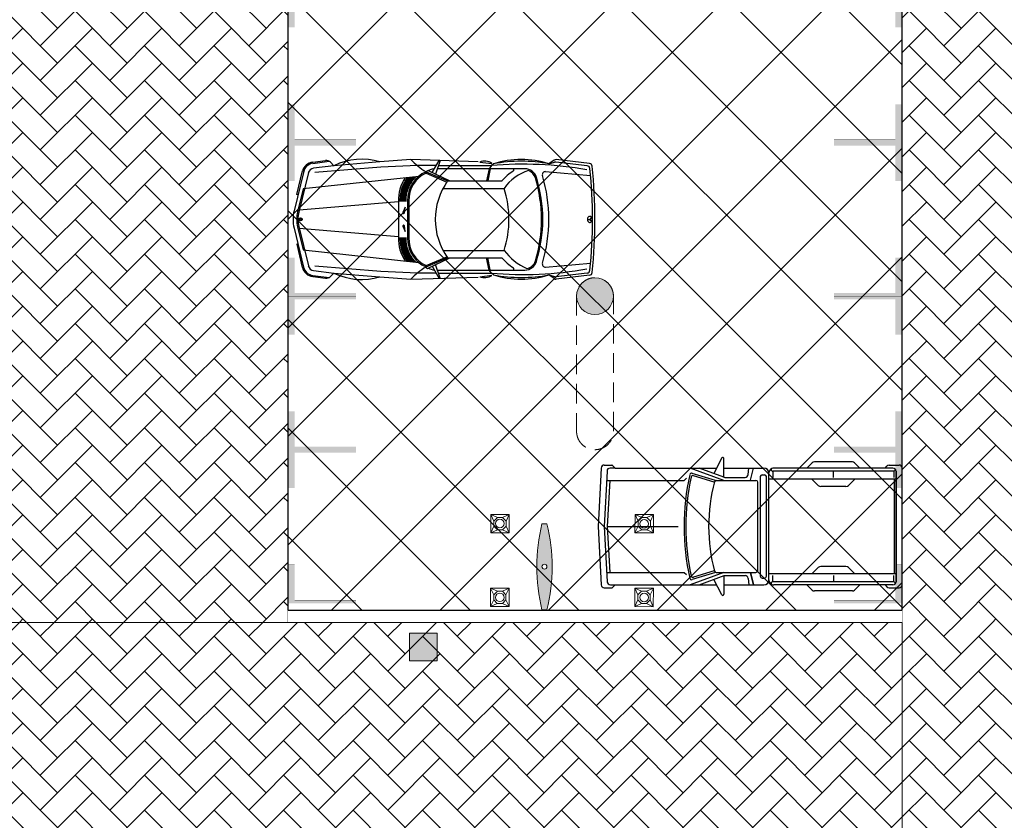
# Model space of a CAD drawing. Header units: millimetres. Extents: x 747415 to 1601423, y -236173 to 551995.
# Tile 386 of 549: x 1088044 to 1104071, y 189904 to 202939. Entities that reach past the tile are written whole.
import ezdxf

# ---------------------------------------------------------------- set-up
doc = ezdxf.new("R2010")
doc.units = ezdxf.units.MM
doc.header["$LTSCALE"] = 100
doc.header["$MEASUREMENT"] = 0
doc.linetypes.add('DASHED2', pattern=[9.525, 6.35, -3.175])
doc.linetypes.add('HIDDEN2', pattern=[4.7625, 3.175, -1.5875])
doc.layers.get('0').update_dxf_attribs({"linetype": 'CONTINUOUS', "lineweight": 0})
for name, color, linetype in [('T--A9041_VERHARDING_Parkeren', 9, 'CONTINUOUS'), ('T--L9041_VERHARDING_Wegen', 7, 'CONTINUOUS'), ('T--L9082_INRICHTING_SPECIFIEK_Auto', 8, 'CONTINUOUS')]:
    doc.layers.add(name, color=color, linetype=linetype)
for name, color, linetype, lineweight in [('T--A9041_VERHARDING_Wegen', 21, 'CONTINUOUS', 0), ('T--A9042_BEPLANTING', 90, 'CONTINUOUS', 0), ('T--L9052_Straatkolken', 240, 'CONTINUOUS', 0), ('T--L9067_BEHEERVOORZIENING_Belijning', 7, 'DASHED2', 0), ('T--L9071_TERREINMEUBILAIR_Bank', 250, 'CONTINUOUS', 0)]:
    doc.layers.add(name, color=color, linetype=linetype, lineweight=lineweight)
doc.layers.add('T--A9072_BELIJNING', color=7, linetype='CONTINUOUS', lineweight=0, true_color=0xffffff)

# ---------------------------------------------------------------- blocks, each defined once
blk = doc.blocks.new('auto09')
for points in [[(-1900, 939), (-3000, 975), (-3500, 935), (-4250, 874), (-4582, 833)], [(-666, 964), (-750, 905), (-660, 932)], [(-90, 910), (-631, 973)], [(-4594, 932), (-4388, 958)], [(-4592, 912), (-4326, 945)], [(-2585, 875), (-2891, 875), (-3488, 849), (-4561, 762)], [(-4250, 874), (-4305, 929)], [(-2650, 764), (-2535, 960)], [(-2518, 959), (-2594, 737)], [(-1143, 825), (-1338, 825), (-2564, 825)], [(-2547, 875), (-1687, 875), (-1724, 825), (-1764, 625)], [(-1876, 933), (-1678, 911)], [(-1704, 821), (-1744, 625)], [(-1650, 905), (-1687, 875)], [(-126, 874), (-640, 934)], [(-4742, 783), (-4898, 141)], [(-4835, 400), (-4855, 405), (-4762, 788)], [(-2870, 700), (-4750, 498), (-4841, 123)], [(-4665, 764), (-4821, 118)], [(-2750, 775), (-2400, 625), (-1513, 625)], [(-2750, 753), (-2412, 608)], [(-2714, 795), (-2363, 625)], [(-804, 777), (-71, 713)], [(-2474, 505), (-1480, 505)], [(-3200, 287), (-4814, 150)], [(-3200, 300), (-3200, -300)], [(-3102, 107), (-3092, 200), (-3127, 113)], [(-3050, 300), (-3050, -300)], [(-3030, 300), (-3030, -300)], [(-4835, 10), (-4855, 10)], [(-4767, 0), (-4792, 0), (-4804, 22)], [(-4804, -22), (-4792, 0)], [(-124, 0), (-84, 0)], [(-59, 39), (-84, 0), (-59, -39)], [(-4898, -141), (-4744, -776)], [(-4835, -10), (-4855, -10)], [(-4841, -123), (-4750, -498), (-2870, -700)], [(-4821, -118), (-4666, -757)], [(-3200, -287), (-4814, -150)], [(-3127, -113), (-3092, -200), (-3102, -107)], [(-4835, -400), (-4855, -405), (-4764, -781)], [(-2750, -753), (-2412, -608)], [(-2750, -775), (-2400, -625), (-1513, -625)], [(-2726, -801), (-2363, -625)], [(-2474, -505), (-1480, -505)], [(-1650, -905), (-1687, -875), (-1724, -825), (-1764, -625)], [(-1704, -821), (-1744, -625)], [(-2585, -875), (-2891, -875), (-3488, -849), (-4561, -762)], [(-2650, -764), (-2535, -960)], [(-2518, -959), (-2594, -737)], [(-804, -777), (-71, -713)], [(-4594, -932), (-4388, -958)], [(-4592, -912), (-4326, -945)], [(-4582, -833), (-4250, -874), (-3500, -935), (-3000, -975), (-1900, -939)], [(-4250, -874), (-4305, -929)], [(-2564, -825), (-1143, -825)], [(-2547, -875), (-1687, -875)], [(-1876, -933), (-1678, -911)], [(-666, -964), (-750, -905), (-660, -932)], [(-126, -874), (-640, -934)], [(-90, -910), (-631, -973)]]:
    blk.add_lwpolyline(points)
at = {"color": 0}
for points in [[(-3086, 647), (-2951, 647)], [(-3076, 662), (-2938, 662)], [(-3066, 677), (-2924, 677)], [(-2947, 692), (-2909, 692)], [(-3158, 482), (-3043, 482)], [(-3153, 497), (-3037, 497)], [(-3149, 512), (-3031, 512)], [(-3143, 527), (-3025, 527)], [(-3138, 542), (-3018, 542)], [(-3132, 557), (-3011, 557)], [(-3125, 572), (-3002, 572)], [(-3119, 587), (-2994, 587)], [(-3111, 602), (-2984, 602)], [(-3103, 617), (-2974, 617)], [(-3095, 632), (-2963, 632)], [(-3180, 332), (-3070, 332)], [(-3179, 347), (-3069, 347)], [(-3178, 362), (-3068, 362)], [(-3177, 377), (-3066, 377)], [(-3175, 392), (-3064, 392)], [(-3173, 407), (-3062, 407)], [(-3171, 422), (-3059, 422)], [(-3168, 437), (-3056, 437)], [(-3165, 452), (-3052, 452)], [(-3162, 467), (-3047, 467)], [(-3180, 317), (-3070, 317)], [(-3180, 302), (-3070, 302)], [(-3180, -302), (-3070, -302)], [(-3180, -317), (-3070, -317)], [(-3180, -332), (-3070, -332)], [(-3179, -347), (-3069, -347)], [(-3178, -362), (-3068, -362)], [(-3177, -377), (-3066, -377)], [(-3175, -392), (-3064, -392)], [(-3173, -407), (-3062, -407)], [(-3171, -422), (-3059, -422)], [(-3168, -437), (-3056, -437)], [(-3165, -452), (-3052, -452)], [(-3162, -467), (-3047, -467)], [(-3158, -482), (-3043, -482)], [(-3153, -497), (-3037, -497)], [(-3149, -512), (-3031, -512)], [(-3143, -527), (-3025, -527)], [(-3138, -542), (-3018, -542)], [(-3132, -557), (-3011, -557)], [(-3125, -572), (-3002, -572)], [(-3119, -587), (-2994, -587)], [(-3111, -602), (-2984, -602)], [(-3103, -617), (-2974, -617)], [(-3095, -632), (-2963, -632)], [(-3086, -647), (-2951, -647)], [(-3076, -662), (-2938, -662)], [(-3066, -677), (-2924, -677)], [(-2947, -692), (-2909, -692)]]:
    blk.add_lwpolyline(points, dxfattribs=at)
blk.add_circle((-4792, 0), 25)
for centre, radius, start, end in [((-3799, -32), 1012, 72.7917, 116.4269), ((-2067, 1885), 1303, 224.2823, 238.398), ((-1200, -506), 1481, 72.3164, 107.6836), ((-637, 923), 50, 83.3456, 124.992), ((-4569, 734), 200, 97.1189, 166.373), ((-4569, 734), 180, 97.1189, 166.373), ((-4569, 734), 100, 97.1189, 166.373), ((-4376, 859), 100, 45, 97.1189), ((-2580, 514), 311, 96.4415, 123.1514), ((-1797, 744), 205, 54.627, 112.627), ((-1169, -5077), 5975, 80.0039, 94.9739), ((-1200, -1558), 2504, 79.6469, 100.3531), ((-1338, 805), 20, 302.9407, 90), ((-1143, 625), 200, 16.9505, 90), ((-646, 884), 50, 83.3456, 106.5565), ((-132, 824), 50, 5.8201, 83.3456), ((-95, 860), 50, 6.0456, 83.3456), ((-8215, 0), 8175, 354.1799, 5.8201), ((-8215, 0), 8215, 353.9544, 6.0456), ((-2546, 314), 654, 146.3661, 181.5941), ((-2546, 314), 504, 113.8546, 181.5941), ((-2546, 314), 484, 114.8768, 181.5941), ((-863, 71), 855, 122.9407, 139.5881), ((-863, 71), 755, 106.7493, 144.888), ((-1143, 625), 180, 16.9505, 69.5058), ((-3194, 0), 2324, 343.0495, 16.9505), ((-3194, 0), 2344, 343.0495, 16.9505), ((-808, 727), 50, 85.0236, 196.9556), ((-3194, 0), 2444, 343.0444, 16.9556), ((-1523, 0), 1077, 144.5107, 215.4893), ((-3034, 0), 1634, 341.9965, 18.0035), ((-4315, 0), 600, 166.373, 193.627), ((-4336, 0), 520, 166.373, 193.627), ((-4336, 0), 500, 166.373, 193.627), ((-3115, 108), 13, 157.8888, 353.6771), ((-62, 0), 62.3, 161.6663, 180), ((-62, 0), 62.3, 180, 198.3337), ((-73, 4), 50.8, 141.3402, 161.6663), ((-80, 9), 41.9, 117.3736, 141.3402), ((-84, 18), 32.3, 90, 117.3736), ((-84, 18), 32.3, 62.6264, 90), ((-89, 9), 41.9, 38.6598, 62.6264), ((-95, 4), 50.8, 18.3337, 38.6598), ((-106, 0), 62.3, 0, 18.3337), ((-3115, -108), 13, 6.3229, 202.1112), ((-73, -4), 50.8, 198.3337, 218.6598), ((-80, -9), 41.9, 218.6598, 242.6264), ((-84, -18), 32.3, 242.6264, 270), ((-84, -18), 32.3, 270, 297.3736), ((-89, -9), 41.9, 297.3736, 321.3402), ((-95, -4), 50.8, 321.3402, 341.6663), ((-106, 0), 62.3, 341.6663, 0), ((-2546, -314), 654, 178.4059, 213.6339), ((-2546, -314), 504, 178.4059, 246.1454), ((-2546, -314), 484, 178.4059, 245.1232), ((-863, -71), 855, 220.4119, 237.0593), ((-720, 68), 952, 216.9946, 245.943), ((-4569, -734), 200, 193.627, 262.8811), ((-4569, -734), 180, 193.627, 262.8811), ((-4569, -734), 100, 193.627, 262.8811), ((-2067, -1885), 1303, 121.602, 135.7177), ((-2580, -514), 321, 236.0194, 243.0005), ((-2580, -514), 311, 244.4102, 263.5585), ((-1338, -805), 20, 270, 57.0593), ((-1143, -625), 200, 270, 343.0495), ((-1143, -625), 180, 281.3543, 343.0495), ((-808, -727), 50, 163.0444, 274.9764), ((-4376, -859), 100, 262.8811, 315), ((-3799, 32), 1012, 243.5731, 287.2083), ((-1797, -744), 205, 247.373, 305.373), ((-1169, 5077), 5975, 265.0261, 279.9961), ((-1200, 1558), 2504, 259.6469, 280.3531), ((-1200, 506), 1481, 252.3164, 287.6836), ((-646, -884), 50, 253.4435, 276.6544), ((-132, -824), 50, 276.6544, 354.1799), ((-95, -860), 50, 276.6544, 353.9544), ((-637, -923), 50, 235.008, 276.6544)]:
    blk.add_arc(centre, radius, start, end)
blk.add_solid([(-4855, 10), (-4835, 10), (-4855, -10), (-4835, -10)])
blk = doc.blocks.new('auto92')
for points in [[(-4850, 1000), (-4727, 1000)], [(-4713, 994), (-4669, 950), (-4754, 950)], [(-2936, 1115), (-3065, 862)], [(-2902, 802), (-2902, 1102)], [(-1550, 950), (-1464, 1035)], [(-810, 1050), (-1429, 1050)], [(-690, 950), (-775, 1035)], [(-277, 950), (-249, 983)], [(-211, 1000), (-50, 1000)], [(-4900, 950), (-4950, 0), (-4900, -950)], [(-4804, 903), (-4850, 0), (-4800, -903)], [(-4669, 950), (-3020, 950)], [(-2905, 750), (-3450, 950)], [(-3040, 747), (-3419, 865)], [(-3058, 721), (-3397, 827)], [(-2905, 803), (-3305, 950)], [(-2902, 950), (-2249, 950)], [(-2507, 846), (-2498, 950)], [(-2466, 752), (-2421, 950)], [(-2310, 811), (-2310, 0), (-2310, -811)], [(-2280, 841), (-2239, 841)], [(-2209, -811), (-2209, 0), (-2209, 811)], [(-2169, -870), (-2169, 870)], [(-2126, 909), (-2128, 911)], [(-135, 900), (-2105, 900), (-2105, 797)], [(-150, 950), (-2089, 950)], [(-1120, 797), (-1120, 900)], [(-134, 900), (-134, 797)], [(0, -950), (0, 950)], [(-4812, 750), (-3550, 750), (-3510, 784)], [(-4761, 750), (-4800, -3)], [(-3027, 750), (-2380, 750)], [(-2887, 800), (-2557, 800)], [(-2350, -720), (-2350, 720)], [(-100, 770), (-2169, 770)], [(-1470, 770), (-1367, 668)], [(-915, 650), (-1325, 650)], [(-770, 770), (-872, 668)], [(-132, 770), (-132, -770)], [(-4800, 3), (-4759, -750)], [(-4800, 0), (-3648, 0)], [(-4809, -750), (-3550, -750), (-3510, -784)], [(-2905, -750), (-3450, -950)], [(-3040, -747), (-3419, -865)], [(-3058, -721), (-3397, -827)], [(-3305, -950), (-2896, -800), (-2557, -800)], [(-3027, -750), (-2380, -750)], [(-100, -770), (-2169, -770)], [(-135, -900), (-2105, -900), (-2105, -797)], [(-1470, -770), (-1367, -668)], [(-915, -650), (-1325, -650)], [(-1120, -797), (-1120, -900)], [(-770, -770), (-872, -668)], [(-134, -900), (-134, -797)], [(-4750, -950), (-4669, -950), (-4713, -994)], [(-4669, -950), (-3020, -950)], [(-2936, -1115), (-3065, -862)], [(-2902, -802), (-2902, -1102)], [(-2902, -950), (-2249, -950)], [(-2507, -846), (-2498, -950)], [(-2280, -841), (-2239, -841)], [(-2126, -909), (-2128, -911)], [(-150, -950), (-2089, -950)], [(-1550, -950), (-1464, -1035)], [(-690, -950), (-775, -1035)], [(-277, -950), (-249, -983)], [(-4850, -1000), (-4727, -1000)], [(-810, -1050), (-1429, -1050)], [(-211, -1000), (-50, -1000)]]:
    blk.add_lwpolyline(points)
for points in [[(-100, -900), (-100, 900)], [(-2466, -752), (-2421, -950)]]:
    blk.add_lwpolyline(points, close=True)
for centre, radius, start, end in [((-4850, 950), 50, 90, 180), ((-4727, 980), 20, 45, 90), ((-2922, 1102), 20, 0, 136.7315), ((-1429, 1000), 50, 90, 135), ((-810, 1000), 50, 45, 90), ((-211, 950), 50, 90, 139.4454), ((-50, 950), 50, 0, 90), ((-4754, 900), 50, 90, 177.0625), ((328, 0), 3878, 167.4422, 192.5578), ((328, 0), 3848, 167.9319, 192.0681), ((-3428, 837), 30, 72.646, 167.4422), ((-3406, 798), 30, 72.646, 167.9319), ((-2887, 850), 50, 249.8465, 270), ((-2557, 850), 50, 270, 355.0929), ((-2280, 811), 30, 90, 180), ((-2249, 870), 80, 0, 90), ((-2239, 811), 30, 0, 90), ((-2089, 870), 80, 90, 180), ((-2114, 925), 20, 113.9023, 225), ((-2105, 930), 30, 225, 270), ((-2089, 870), 80, 90, 113.9023), ((-150, 900), 50, 0, 90), ((-137, 924), 23.9, 277.2806, 39.8089), ((-287, 0), 2863, 165.2743, 194.7257), ((-3027, 720), 30, 90, 165.2743), ((-2380, 720), 30, 0, 90), ((-1325, 710), 60, 225, 270), ((-915, 710), 60, 270, 315), ((-3027, -720), 30, 194.7257, 270), ((-2557, -850), 50, 4.9071, 90), ((-2380, -720), 30, 270, 0), ((-1325, -710), 60, 90, 135), ((-915, -710), 60, 45, 90), ((-4850, -950), 50, 180, 270), ((-4750, -900), 50, 180, 270), ((-3428, -837), 30, 192.5578, 287.354), ((-3406, -798), 30, 192.0681, 287.354), ((-2280, -811), 30, 180, 270), ((-2280, -811), 30, 180, 270), ((-2249, -870), 80, 270, 0), ((-2239, -811), 30, 270, 0), ((-2089, -870), 80, 180, 270), ((-2089, -870), 80, 180, 270), ((-2114, -925), 20, 135, 246.0977), ((-2105, -930), 30, 90, 135), ((-2089, -870), 80, 246.0977, 270), ((-150, -900), 50, 270, 0), ((-137, -924), 23.9, 320.1911, 82.7194), ((-50, -950), 50, 270, 0), ((-4727, -980), 20, 270, 315), ((-2922, -1102), 20, 223.2685, 0), ((-1429, -1000), 50, 225, 270), ((-810, -1000), 50, 270, 315), ((-211, -950), 50, 220.5546, 270)]:
    blk.add_arc(centre, radius, start, end)
blk = doc.blocks.new('*U333')
at = {"layer": 'T--L9071_TERREINMEUBILAIR_Bank', "linetype": 'Continuous'}
h = blk.add_hatch(color=256, dxfattribs=at)
edge = h.paths.add_edge_path()
edge.add_arc((0, 1100), 300, 0, 360)
at = {"layer": 'T--L9071_TERREINMEUBILAIR_Bank', "linetype": 'HIDDEN2'}
blk.add_lwpolyline([(300, 1100, 0.414214), (0, 1400, 0.414214), (-300, 1100), (-300, -1100, 0.414214), (0, -1400, 0.414214), (300, -1100)], format="xyb", close=True, dxfattribs=at)
at = {"layer": 'T--L9071_TERREINMEUBILAIR_Bank', "linetype": 'Continuous'}
blk.add_circle((0, 1100), 300, dxfattribs=at)
blk = doc.blocks.new('*U179')
at = {"layer": 'T--L9071_TERREINMEUBILAIR_Bank', "linetype": 'Continuous'}
for points in [[(-300, 0), (0, 0), (0, -300), (-300, -300)], [(-191, -50), (-250, -109), (-250, -191), (-191, -250), (-109, -250), (-50, -191), (-50, -109), (-109, -50)]]:
    blk.add_lwpolyline(points, close=True, dxfattribs=at)
for points in [[(-109, -50), (0, 0)], [(-50, -109), (0, 0)], [(-250, -109), (-300, 0)], [(-191, -50), (-300, 0)], [(-250, -191), (-300, -300)], [(-191, -250), (-300, -300)], [(-109, -250), (0, -300)], [(-50, -191), (0, -300)]]:
    blk.add_lwpolyline(points, dxfattribs=at)
blk.add_circle((-150, -150), 70, dxfattribs=at)
blk = doc.blocks.new('9041_parkeerplaats_2500x5000_hoeklijn')
at = {"layer": 'T--A9072_BELIJNING', "linetype": 'Continuous'}
h = blk.add_hatch(color=256, dxfattribs=at)
h.paths.add_polyline_path([(-1200, -1390), (-1250, -1390), (-1250, -2500), (-625, -2500), (-625, -2390), (-1200, -2390)])
h.paths.add_polyline_path([(1250, -1390), (1200, -1390), (1200, -2390), (625, -2390), (625, -2500), (1250, -2500)])
at = {"layer": 'T--L9067_BEHEERVOORZIENING_Belijning', "const_width": 1}
for points in [[(-1200, -1390), (-1250, -1390), (-1250, -2500), (-625, -2500), (-625, -2390), (-1200, -2390)], [(1250, -1390), (1200, -1390), (1200, -2390), (625, -2390), (625, -2500), (1250, -2500)]]:
    blk.add_lwpolyline(points, close=True, dxfattribs=at)
blk = doc.blocks.new('*U263')
at = {"layer": 'T--L9067_BEHEERVOORZIENING_Belijning'}
blk.add_blockref('9041_parkeerplaats_2500x5000_hoeklijn', (0, 1945, 0), dxfattribs=at)
blk = doc.blocks.new('*U264')
at = {"layer": 'T--L9067_BEHEERVOORZIENING_Belijning', "color": 0, "linetype": 'ByBlock', "lineweight": -2, "transparency": 16777216}
for p in [(27500, 0), (30000, 0), (32500, 0), (35000, 0)]:
    blk.add_blockref('*U263', p, dxfattribs=at)
blk = doc.blocks.new('*U285')
at = {"layer": 'T--L9067_BEHEERVOORZIENING_Belijning'}
blk.add_blockref('9041_parkeerplaats_2500x5000_hoeklijn', (0, 1945, 0), dxfattribs=at)
blk = doc.blocks.new('*U286')
at = {"layer": 'T--L9067_BEHEERVOORZIENING_Belijning', "color": 0, "linetype": 'ByBlock', "lineweight": -2, "transparency": 16777216}
for p in [(0, 0), (2500, 0), (5000, 0), (7500, 0)]:
    blk.add_blockref('*U285', p, dxfattribs=at)

msp = doc.modelspace()

# ---------------------------------------------------------------- hatches: boundary and pattern name
at = {"layer": 'T--A9041_VERHARDING_Parkeren', "linetype": 'Continuous'}
h = msp.add_hatch(dxfattribs=at)
h.set_pattern_fill('ANSI37', color=256, scale=10000, style=0)
h.paths.add_polyline_path([(1102408.673, 235453.574), (1100560.735, 235152.114), (1097983.957, 234676.551), (1095122.754, 234164.417), (1092408.673, 233730.82), (1092408.673, 193325.106), (1102408.673, 193325.106)])
at = {"layer": 'T--A9041_VERHARDING_Wegen', "linetype": 'Continuous'}
h = msp.add_hatch(dxfattribs=at)
h.set_pattern_fill('AR-HBONE', color=256, scale=100, style=0)
h.paths.add_polyline_path([(1102408.673, 193125.106), (1107408.673, 193125.106), (1107408.673, 236217.952), (1102408.673, 235453.574)])
h = msp.add_hatch(dxfattribs=at)
h.set_pattern_fill('AR-HBONE', color=256, scale=100, style=0)
h.paths.add_polyline_path([(1087508.673, 193125.106), (1092408.673, 193125.106), (1092408.673, 233730.82), (1087508.673, 232853.864)])
h = msp.add_hatch(dxfattribs=at)
h.set_pattern_fill('AR-HBONE', color=256, scale=100, style=0)
edge = h.paths.add_edge_path()
edge.add_line((1102408.673, 193125.106), (1092408.673, 193125.106))
edge.add_line((1092408.673, 193125.106), (1087508.673, 193125.106))
edge.add_line((1087508.673, 193125.106), (1077408.673, 193125.106))
edge.add_line((1077408.673, 193125.106), (1077408.673, 186989.02))
edge.add_line((1077408.673, 186989.02), (1079362.109, 186989.02))
edge.add_arc((1079362.109, 182989.02), 4000, 0, 90, ccw=False)
edge.add_line((1083362.109, 182989.02), (1083460.236, 182989.02))
edge.add_line((1083460.236, 182989.02), (1092221.758, 182989.02))
edge.add_line((1092221.758, 182989.02), (1092221.833, 183913.516))
edge.add_line((1092221.833, 183913.516), (1097221.833, 183913.108))
edge.add_line((1097221.833, 183913.108), (1097221.768, 183114.693))
edge.add_arc((1101219.793, 182989.02), 4000, 90, 178.1995757, ccw=False)
edge.add_line((1101219.793, 186989.02), (1102408.673, 186989.02))
edge.add_line((1102408.673, 186989.02), (1102408.673, 193125.106))
h = msp.add_hatch(dxfattribs=at)
h.set_pattern_fill('AR-HBONE', color=256, scale=100, style=0)
h.paths.add_polyline_path([(1102408.673, 193125.106), (1137308.673, 193125.106), (1137308.673, 186989.02), (1102408.673, 186989.02)])
at = {"layer": 'T--A9042_BEPLANTING'}
h = msp.add_hatch(dxfattribs=at)
h.set_pattern_fill('GRASS', color=256, scale=1500, style=0)
edge = h.paths.add_edge_path()
edge.add_line((1194589.183, 247525.193), (1194593.64, 247264.881))
edge.add_line((1194593.64, 247264.881), (1189597.042, 247120.843))
edge.add_line((1189597.042, 247120.843), (1179615.176, 246734.424))
edge.add_line((1179615.176, 246734.424), (1169673.169, 246260.926))
edge.add_line((1169673.169, 246260.926), (1159743.156, 245284.429))
edge.add_line((1159743.156, 245284.429), (1149794.302, 244232.037))
edge.add_line((1149794.302, 244232.037), (1139904.319, 243419.621))
edge.add_line((1139904.319, 243419.621), (1138613.747, 243325.021))
edge.add_line((1138613.747, 243325.021), (1135690.007, 243117.197))
edge.add_line((1135690.007, 243117.197), (1132771.926, 242932.503))
edge.add_line((1132771.926, 242932.503), (1129859.398, 242758.599))
edge.add_line((1129859.398, 242758.599), (1126616.556, 242566.575))
edge.add_line((1126616.556, 242566.575), (1123385.964, 242364.695))
edge.add_line((1123385.964, 242364.695), (1120184.728, 242139.833))
edge.add_line((1120184.728, 242139.833), (1117014.113, 241880.011))
edge.add_line((1117014.113, 241880.011), (1113876.289, 241570.228))
edge.add_line((1113876.289, 241570.228), (1110773.76, 241198.319))
edge.add_line((1110773.76, 241198.319), (1107692.214, 240764.72))
edge.add_line((1107692.214, 240764.72), (1104624.361, 240306.925))
edge.add_line((1104624.361, 240306.925), (1101572.465, 239835.828))
edge.add_line((1101572.465, 239835.828), (1100403.086, 239650.924))
edge.add_line((1100403.086, 239650.924), (1097780.987, 239217.99))
edge.add_line((1097780.987, 239217.99), (1095157.329, 238732.83))
edge.add_line((1095157.329, 238732.83), (1092526.922, 238274.052))
edge.add_line((1092526.922, 238274.052), (1089457.602, 237766.051))
edge.add_line((1089457.602, 237766.051), (1086388.73, 237224.846))
edge.add_line((1086388.73, 237224.846), (1083401.545, 236651.668))
edge.add_line((1083401.545, 236651.668), (1080469.385, 236024.459))
edge.add_line((1080469.385, 236024.459), (1077519.444, 235269.823))
edge.add_line((1077519.444, 235269.823), (1074567.867, 234454.498))
edge.add_line((1074567.867, 234454.498), (1071611.505, 233602.32))
edge.add_line((1071611.505, 233602.32), (1068661.406, 232725.291))
edge.add_line((1068661.406, 232725.291), (1065719.424, 231822.381))
edge.add_line((1065719.424, 231822.381), (1062684.54, 230856.109))
edge.add_line((1062684.54, 230856.109), (1059866.196, 229920.836))
edge.add_line((1059866.196, 229920.836), (1056845.381, 228880.035))
edge.add_line((1056845.381, 228880.035), (1054034.15, 227860.451))
edge.add_line((1054034.15, 227860.451), (1051908.682, 227043.859))
edge.add_line((1051908.682, 227043.859), (1051192.354, 226766.278))
edge.add_line((1051192.354, 226766.278), (1050671.69, 226564.519))
edge.add_line((1050671.69, 226564.519), (1049927.631, 226262.62))
edge.add_line((1049927.631, 226262.62), (1049070.32, 225903.54))
edge.add_line((1049070.32, 225903.54), (1048360.834, 225606.376))
edge.add_line((1048360.834, 225606.376), (1045574.185, 224396.868))
edge.add_line((1045574.185, 224396.868), (1042746.023, 223102.062))
edge.add_line((1042746.023, 223102.062), (1039916.204, 221736.561))
edge.add_line((1039916.204, 221736.561), (1037264.038, 220364.549))
edge.add_line((1037264.038, 220364.549), (1036639.036, 220037.907))
edge.add_line((1036639.036, 220037.907), (1035761.731, 219567.084))
edge.add_line((1035761.731, 219567.084), (1034455.173, 218860.02))
edge.add_line((1034455.173, 218860.02), (1031834.519, 217415.207))
edge.add_line((1031834.519, 217415.207), (1029063.532, 215837.52))
edge.add_line((1029063.532, 215837.52), (1026493.513, 214322.916))
edge.add_line((1026493.513, 214322.916), (1023661.374, 212596.81))
edge.add_line((1023661.374, 212596.81), (1021148.701, 211011.913))
edge.add_line((1021148.701, 211011.913), (1018664.489, 209394.723))
edge.add_line((1018664.489, 209394.723), (1016111.63, 207674.051))
edge.add_line((1016111.63, 207674.051), (1013541.964, 205866.676))
edge.add_line((1013541.964, 205866.676), (1011054.819, 204060.939))
edge.add_line((1011054.819, 204060.939), (1008551.61, 202180.933))
edge.add_line((1008551.61, 202180.933), (1006071.977, 200261.271))
edge.add_line((1006071.977, 200261.271), (1003623.026, 198305.877))
edge.add_line((1003623.026, 198305.877), (1001255.469, 196356.541))
edge.add_line((1001255.469, 196356.541), (998895.97, 194358.237))
edge.add_line((998895.97, 194358.237), (996592.894, 192340.973))
edge.add_line((996592.894, 192340.973), (994271.188, 190253.094))
edge.add_line((994271.188, 190253.094), (992089.799, 188232.713))
edge.add_line((992089.799, 188232.713), (989855.126, 186096.735))
edge.add_line((989855.126, 186096.735), (987565.682, 183840.779))
edge.add_line((987565.682, 183840.779), (985556.73, 181812.43))
edge.add_line((985556.73, 181812.43), (983340.235, 179499.914))
edge.add_line((983340.235, 179499.914), (981234.422, 177237.565))
edge.add_line((981234.422, 177237.565), (979162.94, 174943.215))
edge.add_line((979162.94, 174943.215), (977214.691, 172724.59))
edge.add_line((977214.691, 172724.59), (975036.892, 170165.071))
edge.add_line((975036.892, 170165.071), (973160.412, 167901.106))
edge.add_line((973160.412, 167901.106), (971300.145, 165540.186))
edge.add_line((971300.145, 165540.186), (970653.489, 164750.347))
edge.add_line((970653.489, 164750.347), (969323.906, 163031.694))
edge.add_line((969323.906, 163031.694), (967532.389, 160664.585))
edge.add_line((967532.389, 160664.585), (965620.33, 158124.446))
edge.add_line((965620.33, 158124.446), (963729.485, 155559.861))
edge.add_line((963729.485, 155559.861), (962160.024, 153368.205))
edge.add_line((962160.024, 153368.205), (960583.853, 151476.839))
edge.add_line((960583.853, 151476.839), (957868.106, 147829.141))
edge.add_line((957868.106, 147829.141), (955546.579, 144354.957))
edge.add_line((955546.579, 144354.957), (952781.766, 139999.101))
edge.add_line((952781.766, 139999.101), (950228.309, 135925.671))
edge.add_line((950228.309, 135925.671), (947689.507, 131669.07))
edge.add_line((947689.507, 131669.07), (945836.511, 128467.426))
edge.add_line((945836.511, 128467.426), (939785.242, 117718.876))
edge.add_line((939785.242, 117718.876), (930712.869, 102774.401))
edge.add_line((930712.869, 102774.401), (922173.53, 90199.799))
edge.add_arc((831492.457, 157259.067), 112782.989, 306.60619454, 323.5168236, ccw=False)
edge.add_line((898746.269, 66722.183), (906881.323, 58450.839))
edge.add_arc((1039056.702, -43733.649), 167068.849, 138.06483794, 142.29247104, ccw=False)
edge.add_line((914773.924, 67916.66), (924725.806, 83316.857))
edge.add_line((924725.806, 83316.857), (935036.865, 100427.915))
edge.add_line((935036.865, 100427.915), (938271.243, 105214.41))
edge.add_line((938271.243, 105214.41), (944567.151, 115601.153))
edge.add_line((944567.151, 115601.153), (949536.685, 124088.131))
edge.add_line((949536.685, 124088.131), (954824.472, 132626.587))
edge.add_line((954824.472, 132626.587), (959827.89, 140132.671))
edge.add_line((959827.89, 140132.671), (963059.812, 145135.12))
edge.add_line((963059.812, 145135.12), (965500.197, 148828.356))
edge.add_line((965500.197, 148828.356), (966613.361, 150562.786))
edge.add_line((966613.361, 150562.786), (968025.373, 152669.584))
edge.add_line((968025.373, 152669.584), (969925.147, 155201.552))
edge.add_line((969925.147, 155201.552), (971712.101, 157704.465))
edge.add_line((971712.101, 157704.465), (973307.285, 159791.446))
edge.add_line((973307.285, 159791.446), (974380.773, 161326.936))
edge.add_line((974380.773, 161326.936), (975513.5, 162711.848))
edge.add_line((975513.5, 162711.848), (977022.752, 164676.523))
edge.add_line((977022.752, 164676.523), (979125.989, 167160.936))
edge.add_line((979125.989, 167160.936), (980701.644, 168861.659))
edge.add_line((980701.644, 168861.659), (983077.997, 171627.505))
edge.add_line((983077.997, 171627.505), (985074.319, 173856.029))
edge.add_line((985074.319, 173856.029), (986909.132, 175828.505))
edge.add_line((986909.132, 175828.505), (989063.699, 178159.256))
edge.add_line((989063.699, 178159.256), (991154.428, 180245.145))
edge.add_line((991154.428, 180245.145), (993121.205, 182057.606))
edge.add_line((993121.205, 182057.606), (995324.494, 184142.051))
edge.add_line((995324.494, 184142.051), (997280.219, 186006.612))
edge.add_line((997280.219, 186006.612), (999623.744, 188200.448))
edge.add_line((999623.744, 188200.448), (1002349.065, 190608.065))
edge.add_line((1002349.065, 190608.065), (1004754.956, 192653.066))
edge.add_line((1004754.956, 192653.066), (1007294.928, 194741.918))
edge.add_line((1007294.928, 194741.918), (1008978.786, 196161.928))
edge.add_line((1008978.786, 196161.928), (1011076.047, 197755.95))
edge.add_line((1011076.047, 197755.95), (1013065.241, 199247.814))
edge.add_line((1013065.241, 199247.814), (1015821.037, 201346.882))
edge.add_line((1015821.037, 201346.882), (1017686.716, 202722.52))
edge.add_line((1017686.716, 202722.52), (1020957.031, 204817.97))
edge.add_line((1020957.031, 204817.97), (1023228.197, 206313.401))
edge.add_line((1023228.197, 206313.401), (1026470.58, 208376.744))
edge.add_line((1026470.58, 208376.744), (1028603.548, 209658.432))
edge.add_line((1028603.548, 209658.432), (1030968.801, 211111.637))
edge.add_line((1030968.801, 211111.637), (1032974.557, 212278.47))
edge.add_line((1032974.557, 212278.47), (1034989.373, 213415.47))
edge.add_line((1034989.373, 213415.47), (1036654.679, 214452.728))
edge.add_line((1036654.679, 214452.728), (1038246.03, 215241.653))
edge.add_line((1038246.03, 215241.653), (1039948.347, 216202.761))
edge.add_line((1039948.347, 216202.761), (1041825.775, 217172.039))
edge.add_line((1041825.775, 217172.039), (1043014.131, 217759.859))
edge.add_line((1043014.131, 217759.859), (1045164.207, 218821.145))
edge.add_line((1045164.207, 218821.145), (1047341.541, 219812.404))
edge.add_line((1047341.541, 219812.404), (1050071.07, 221013.985))
edge.add_line((1050071.07, 221013.985), (1051244.22, 221490.97))
edge.add_line((1051244.22, 221490.97), (1052347.556, 221956.97))
edge.add_line((1052347.556, 221956.97), (1053649.506, 222430.47))
edge.add_line((1053649.506, 222430.47), (1054533.126, 222784.97))
edge.add_line((1054533.126, 222784.97), (1056086.056, 223306.47))
edge.add_line((1056086.056, 223306.47), (1057869.317, 223968.97))
edge.add_line((1057869.317, 223968.97), (1060574.556, 224929.97))
edge.add_line((1060574.556, 224929.97), (1063483.693, 225922.97))
edge.add_line((1063483.693, 225922.97), (1065608.903, 226631.593))
edge.add_line((1065608.903, 226631.593), (1069173.064, 227676.47))
edge.add_line((1069173.064, 227676.47), (1072281.977, 228625.637))
edge.add_line((1072281.977, 228625.637), (1075375.394, 229611.47))
edge.add_line((1075375.394, 229611.47), (1077123.927, 230119.62))
edge.add_line((1077123.927, 230119.62), (1080375.394, 230986.97))
edge.add_line((1080375.394, 230986.97), (1082892.594, 231747.063))
edge.add_line((1082892.594, 231747.063), (1087287.423, 232727.295))
edge.add_line((1087287.423, 232727.295), (1089726.851, 233304.236))
edge.add_line((1089726.851, 233304.236), (1092683.446, 233905.227))
edge.add_line((1092683.446, 233905.227), (1095564.394, 234529.046))
edge.add_line((1095564.394, 234529.046), (1098820.303, 235134.124))
edge.add_line((1098820.303, 235134.124), (1101429.17, 235680.801))
edge.add_line((1101429.17, 235680.801), (1102775.394, 235932.97))
edge.add_line((1102775.394, 235932.97), (1105482.445, 236248.973))
edge.add_line((1105482.445, 236248.973), (1107758.807, 236612.397))
edge.add_line((1107758.807, 236612.397), (1110496.735, 236978.709))
edge.add_line((1110496.735, 236978.709), (1115376.091, 237663.748))
edge.add_line((1115376.091, 237663.748), (1120160.891, 238162.648))
edge.add_line((1120160.891, 238162.648), (1122883.614, 238303.454))
edge.add_line((1122883.614, 238303.454), (1125390.669, 238461.915))
edge.add_line((1125390.669, 238461.915), (1128123.405, 238391.97))
edge.add_line((1128123.405, 238391.97), (1132768.171, 238736.47))
edge.add_line((1132768.171, 238736.47), (1135790.587, 239107.966))
edge.add_line((1135790.587, 239107.966), (1138342.94, 239481.456))
edge.add_line((1138342.94, 239481.456), (1142060.43, 239524.47))
edge.add_line((1142060.43, 239524.47), (1147419.918, 239838.053))
edge.add_line((1147419.918, 239838.053), (1152508.673, 240937.759))
edge.add_line((1152508.673, 240937.759), (1161790.445, 241405.25))
edge.add_line((1161790.445, 241405.25), (1166293.104, 242414.317))
edge.add_line((1166293.104, 242414.317), (1170003.913, 243136.47))
edge.add_line((1170003.913, 243136.47), (1182817.631, 243902.97))
edge.add_line((1182817.631, 243902.97), (1191677.387, 244103.47))
edge.add_line((1191677.387, 244103.47), (1200992.076, 244164.47))
edge.add_line((1200992.076, 244164.47), (1212315.556, 244345.47))
edge.add_line((1212315.556, 244345.47), (1212435.36, 247419.97))
edge.add_line((1212435.36, 247419.97), (1205479.36, 247503.517))
edge.add_line((1205479.36, 247503.517), (1202606.248, 247460.622))
edge.add_line((1202606.248, 247460.622), (1194593.64, 247264.881))
at = {"layer": 'T--L9052_Straatkolken', "linetype": 'Continuous'}
h = msp.add_hatch(color=256, dxfattribs=at)
h.dxf.hatch_style = 1
h.paths.add_polyline_path([(1094841.138, 192949.182), (1094391.138, 192949.182), (1094391.138, 192499.182), (1094841.138, 192499.182)])
at = {"layer": 'T--L9071_TERREINMEUBILAIR_Bank'}
h = msp.add_hatch(color=256, dxfattribs=at)
edge = h.paths.add_edge_path()
edge.add_line((1096626, 194733), (1096546, 194733))
edge.add_arc((1099385.853, 194033), 2924.853, 166.1531022, 193.8468978)
edge.add_line((1096546, 193333), (1096626, 193333))
edge.add_arc((1093786.147, 194033), 2924.853, 346.1531022, 373.8468978)
edge = h.paths.add_edge_path(flags=16)
edge.add_arc((1096586, 194033), 40, 90, 270, ccw=False)
edge.add_arc((1096586, 194033), 40, -90, 90, ccw=False)

# ---------------------------------------------------------------- linework, layer by layer
at = {"layer": 'T--A9041_VERHARDING_Parkeren', "linetype": 'Continuous'}
msp.add_lwpolyline([(1102408.673, 235453.574), (1100560.735, 235152.114), (1097983.957, 234676.551), (1095122.754, 234164.417), (1092408.673, 233730.82), (1092408.673, 193325.106), (1102408.673, 193325.106)], close=True, dxfattribs=at)
at = {"layer": 'T--A9041_VERHARDING_Wegen', "linetype": 'Continuous', "const_width": 1}
for points in [[(1102408.673, 193125.106), (1107408.673, 193125.106), (1107408.673, 236217.952), (1102408.673, 235453.574)], [(1087508.673, 193125.106), (1092408.673, 193125.106), (1092408.673, 233730.82), (1087508.673, 232853.864)], [(1102408.673, 193125.106), (1137308.673, 193125.106), (1137308.673, 186989.02), (1102408.673, 186989.02)]]:
    msp.add_lwpolyline(points, close=True, dxfattribs=at)
at = {"layer": 'T--A9041_VERHARDING_Wegen', "linetype": 'Continuous'}
msp.add_lwpolyline([(1102408.673, 193125.106), (1092408.673, 193125.106), (1087508.673, 193125.106), (1077408.673, 193125.106), (1077408.673, 186989.02), (1079362.109, 186989.02, -0.414213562), (1083362.109, 182989.02), (1083460.236, 182989.02), (1092221.758, 182989.02), (1092221.833, 183913.516), (1097221.833, 183913.108), (1097221.768, 183114.693, -0.405039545), (1101219.793, 186989.02), (1102408.673, 186989.02)], format="xyb", close=True, dxfattribs=at)
at = {"layer": 'T--A9041_VERHARDING_Wegen', "linetype": 'Continuous', "const_width": 1}
msp.add_lwpolyline([(1087508.673, 193125.106), (1092408.673, 193125.106)], dxfattribs=at)
at = {"layer": 'T--L9041_VERHARDING_Wegen', "const_width": 1}
for points in [[(1102408.673, 235453.574), (1102408.673, 193125.106)], [(1092408.673, 193125.106), (1092408.673, 233730.82)], [(1102408.673, 193325.106), (1092408.673, 193325.106)], [(1102408.673, 193125.106), (1092408.673, 193125.106)]]:
    msp.add_lwpolyline(points, dxfattribs=at)
at = {"layer": 'T--L9052_Straatkolken', "linetype": 'Continuous'}
msp.add_lwpolyline([(1094391.138, 192499.182), (1094841.138, 192499.182), (1094841.138, 192949.182), (1094391.138, 192949.182)], close=True, dxfattribs=at)
at = {"layer": 'T--L9071_TERREINMEUBILAIR_Bank'}
for points in [[(1096626, 194733), (1096546, 194733, 0.121428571), (1096546, 193333), (1096626, 193333, 0.121428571)], [(1096586, 193993, -1), (1096586, 194073, -1)]]:
    msp.add_lwpolyline(points, format="xyb", close=True, dxfattribs=at)

# ---------------------------------------------------------------- block references
at = {"layer": 'T--L9067_BEHEERVOORZIENING_Belijning'}
for name, p, rotation in [('*U286', (1101853.673, 194687.759, 0.5), 89.99999999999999), ('*U264', (1092963.673, 229687.759, 0.5), 270)]:
    msp.add_blockref(name, p, dxfattribs=dict(at, rotation=rotation))
at = {"layer": 'T--L9071_TERREINMEUBILAIR_Bank'}
msp.add_blockref('*U333', (1097408.673, 197337.759), dxfattribs=at)
at = {"layer": 'T--L9071_TERREINMEUBILAIR_Bank', "rotation": 359.9266564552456}
for p in [(1096011.68, 194885.006), (1098360.21, 194882), (1096010.142, 193683.468), (1098358.673, 193682)]:
    msp.add_blockref('*U179', p, dxfattribs=at)
at = {"layer": 'T--L9082_INRICHTING_SPECIFIEK_Auto'}
for name, p in [('auto09', (1097408.673, 199687.759)), ('auto92', (1102408.673, 194687.759))]:
    msp.add_blockref(name, p, dxfattribs=at)

doc.saveas('drawing.dxf')
